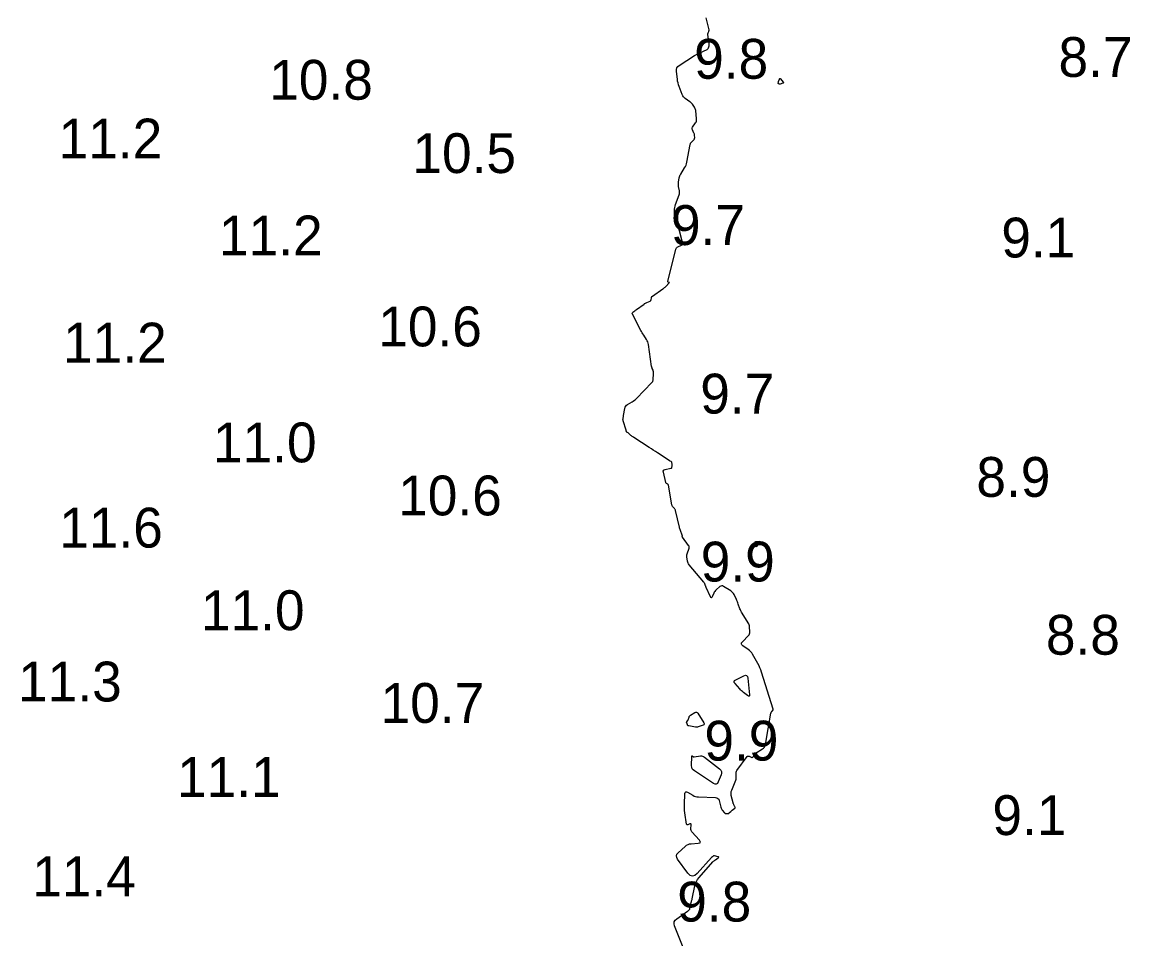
# Model space of a CAD drawing. Extents: x 1023796 to 1112670, y 656573 to 837340.
# Drawn here: x 1100633.8 to 1100772.9, y 688332.1 to 688447.2 of the extents above; entities that cross this region are included whole.
import ezdxf

# ---------------------------------------------------------------- set-up
doc = ezdxf.new("R2010")
doc.units = 0
doc.layers.add('V-CHAN-CONT-10FT', color=7, linetype='Continuous')
doc.layers.add('V-TOPO-SOUN', color=7, linetype='Continuous')

msp = doc.modelspace()

# ---------------------------------------------------------------- linework, layer by layer
at = {"layer": 'V-CHAN-CONT-10FT'}
msp.add_lwpolyline([(1100716.92, 688330.79), (1100715.75, 688333.71), (1100715.69, 688333.96), (1100715.71, 688334.2), (1100715.82, 688334.4), (1100716.01, 688334.58), (1100717.38, 688335.54), (1100717.41, 688335.56), (1100717.44, 688335.58), (1100717.46, 688335.6), (1100717.49, 688335.62), (1100717.6, 688335.7), (1100717.62, 688335.73), (1100717.64, 688335.75), (1100717.65, 688335.78), (1100717.66, 688335.82), (1100717.68, 688336.1), (1100717.69, 688336.16), (1100717.7, 688336.22), (1100717.71, 688336.28), (1100717.73, 688336.34), (1100717.86, 688336.75), (1100717.89, 688336.84), (1100717.91, 688336.93), (1100717.94, 688337.02), (1100717.96, 688337.11), (1100718.3, 688338.72), (1100718.38, 688339.01), (1100718.49, 688339.28), (1100718.64, 688339.53), (1100718.83, 688339.77), (1100720.57, 688341.72), (1100720.64, 688341.8), (1100720.71, 688341.87), (1100720.79, 688341.93), (1100720.87, 688341.99), (1100721.23, 688342.24), (1100721.28, 688342.29), (1100721.3, 688342.33), (1100721.27, 688342.36), (1100721.2, 688342.38), (1100720.75, 688342.48), (1100720.71, 688342.48), (1100720.68, 688342.48), (1100720.65, 688342.47), (1100720.61, 688342.45), (1100720.49, 688342.38), (1100720.46, 688342.36), (1100720.43, 688342.34), (1100720.4, 688342.31), (1100720.38, 688342.29), (1100718.58, 688340.26), (1100718.28, 688340.01), (1100717.99, 688339.93), (1100717.7, 688340.04), (1100717.43, 688340.31), (1100716.12, 688342.07), (1100716.01, 688342.29), (1100715.98, 688342.49), (1100716.05, 688342.69), (1100716.2, 688342.88), (1100717.09, 688343.68), (1100717.26, 688343.81), (1100717.44, 688343.91), (1100717.64, 688343.98), (1100717.85, 688344.01), (1100718.73, 688344.07), (1100718.91, 688344.11), (1100718.99, 688344.18), (1100718.98, 688344.29), (1100718.88, 688344.44), (1100717.92, 688345.51), (1100717.86, 688345.59), (1100717.82, 688345.69), (1100717.79, 688345.78), (1100717.79, 688345.89), (1100717.81, 688346.4), (1100717.81, 688346.46), (1100717.78, 688346.49), (1100717.74, 688346.5), (1100717.68, 688346.49), (1100717.41, 688346.39), (1100717.35, 688346.38), (1100717.31, 688346.39), (1100717.27, 688346.42), (1100717.26, 688346.48), (1100717.04, 688347.9), (1100717.01, 688348.16), (1100716.99, 688348.43), (1100716.98, 688348.69), (1100716.99, 688348.95), (1100717.05, 688350.3), (1100717.08, 688350.45), (1100717.15, 688350.53), (1100717.25, 688350.54), (1100717.39, 688350.48), (1100718.04, 688350.09), (1100718.2, 688350), (1100718.38, 688349.94), (1100718.55, 688349.9), (1100718.74, 688349.88), (1100720.9, 688349.8), (1100721.06, 688349.77), (1100721.19, 688349.7), (1100721.29, 688349.59), (1100721.35, 688349.44), (1100721.56, 688348.58), (1100721.59, 688348.48), (1100721.62, 688348.39), (1100721.67, 688348.31), (1100721.73, 688348.23), (1100722.03, 688347.87), (1100722.07, 688347.83), (1100722.12, 688347.81), (1100722.17, 688347.79), (1100722.23, 688347.79), (1100722.48, 688347.82), (1100722.54, 688347.82), (1100722.58, 688347.84), (1100722.63, 688347.87), (1100722.66, 688347.91), (1100722.81, 688348.07), (1100722.85, 688348.1), (1100722.88, 688348.14), (1100722.92, 688348.18), (1100722.97, 688348.21), (1100723.3, 688348.47), (1100723.34, 688348.51), (1100723.36, 688348.56), (1100723.36, 688348.61), (1100723.33, 688348.66), (1100723.2, 688348.89), (1100723.17, 688348.94), (1100723.14, 688349), (1100723.12, 688349.06), (1100723.1, 688349.13), (1100722.87, 688350.05), (1100722.84, 688350.23), (1100722.84, 688350.4), (1100722.87, 688350.57), (1100722.92, 688350.74), (1100723.44, 688352), (1100723.47, 688352.1), (1100723.5, 688352.2), (1100723.5, 688352.3), (1100723.5, 688352.4), (1100723.46, 688352.82), (1100723.46, 688352.92), (1100723.48, 688353.01), (1100723.52, 688353.1), (1100723.57, 688353.19), (1100724.88, 688354.94), (1100724.92, 688354.99), (1100724.98, 688355.01), (1100725.04, 688355.02), (1100725.1, 688355), (1100725.38, 688354.87), (1100725.44, 688354.85), (1100725.5, 688354.85), (1100725.56, 688354.88), (1100725.6, 688354.93), (1100725.78, 688355.2), (1100725.83, 688355.27), (1100725.88, 688355.33), (1100725.94, 688355.38), (1100726.01, 688355.42), (1100726.79, 688355.91), (1100726.93, 688356.02), (1100727.04, 688356.15), (1100727.11, 688356.29), (1100727.16, 688356.46), (1100727.85, 688360.41), (1100727.86, 688360.44), (1100727.87, 688360.46), (1100727.88, 688360.49), (1100727.89, 688360.52), (1100727.96, 688360.62), (1100727.97, 688360.64), (1100727.99, 688360.67), (1100728.01, 688360.69), (1100728.03, 688360.71), (1100728.11, 688360.81), (1100728.13, 688360.83), (1100728.14, 688360.85), (1100728.14, 688360.88), (1100728.14, 688360.91), (1100726.68, 688365.55), (1100726.58, 688365.82), (1100726.47, 688366.1), (1100726.35, 688366.36), (1100726.21, 688366.62), (1100725.54, 688367.81), (1100725.43, 688367.98), (1100725.3, 688368.13), (1100725.16, 688368.27), (1100725, 688368.39), (1100724.32, 688368.84), (1100724.19, 688368.96), (1100724.14, 688369.08), (1100724.17, 688369.22), (1100724.27, 688369.36), (1100725.02, 688370.15), (1100725.11, 688370.25), (1100725.17, 688370.37), (1100725.2, 688370.5), (1100725.2, 688370.64), (1100725.17, 688371.21), (1100725.15, 688371.35), (1100725.11, 688371.48), (1100725.06, 688371.61), (1100725, 688371.73), (1100724.23, 688372.95), (1100724.16, 688373.09), (1100724.08, 688373.23), (1100724.02, 688373.37), (1100723.96, 688373.51), (1100723.75, 688374.1), (1100723.7, 688374.25), (1100723.64, 688374.39), (1100723.58, 688374.54), (1100723.51, 688374.68), (1100723.22, 688375.28), (1100723.14, 688375.41), (1100723.04, 688375.54), (1100722.93, 688375.65), (1100722.8, 688375.75), (1100721.91, 688376.32), (1100721.79, 688376.37), (1100721.67, 688376.39), (1100721.55, 688376.36), (1100721.44, 688376.29), (1100720.96, 688375.88), (1100720.87, 688375.79), (1100720.79, 688375.69), (1100720.72, 688375.59), (1100720.66, 688375.48), (1100720.47, 688375.01), (1100720.42, 688374.92), (1100720.37, 688374.89), (1100720.31, 688374.92), (1100720.26, 688375.01), (1100719.73, 688376.16), (1100719.7, 688376.22), (1100719.68, 688376.28), (1100719.66, 688376.33), (1100719.64, 688376.39), (1100719.56, 688376.62), (1100719.54, 688376.68), (1100719.51, 688376.73), (1100719.48, 688376.78), (1100719.44, 688376.83), (1100717.58, 688379.04), (1100717.5, 688379.14), (1100717.44, 688379.25), (1100717.4, 688379.37), (1100717.37, 688379.5), (1100717.29, 688380.01), (1100717.28, 688380.14), (1100717.28, 688380.27), (1100717.31, 688380.39), (1100717.35, 688380.51), (1100717.55, 688381), (1100717.59, 688381.12), (1100717.59, 688381.24), (1100717.56, 688381.35), (1100717.5, 688381.46), (1100716.74, 688382.49), (1100716.73, 688382.51), (1100716.72, 688382.53), (1100716.72, 688382.55), (1100716.72, 688382.57), (1100716.73, 688382.66), (1100716.73, 688382.68), (1100716.73, 688382.7), (1100716.72, 688382.72), (1100716.72, 688382.75), (1100716.48, 688383.33), (1100716.44, 688383.44), (1100716.41, 688383.55), (1100716.37, 688383.65), (1100716.35, 688383.76), (1100715.88, 688385.83), (1100715.86, 688385.9), (1100715.83, 688385.96), (1100715.8, 688386.02), (1100715.75, 688386.08), (1100715.54, 688386.29), (1100715.5, 688386.35), (1100715.46, 688386.41), (1100715.43, 688386.48), (1100715.42, 688386.55), (1100714.97, 688389.03), (1100714.96, 688389.07), (1100714.94, 688389.1), (1100714.92, 688389.13), (1100714.88, 688389.15), (1100714.74, 688389.24), (1100714.7, 688389.26), (1100714.68, 688389.29), (1100714.66, 688389.32), (1100714.65, 688389.36), (1100714.34, 688390.67), (1100714.33, 688390.8), (1100714.36, 688390.89), (1100714.43, 688390.96), (1100714.55, 688391), (1100715.29, 688391.14), (1100715.33, 688391.16), (1100715.37, 688391.18), (1100715.39, 688391.21), (1100715.41, 688391.26), (1100715.44, 688391.45), (1100715.45, 688391.5), (1100715.45, 688391.55), (1100715.45, 688391.6), (1100715.45, 688391.65), (1100715.42, 688391.87), (1100715.41, 688391.9), (1100715.4, 688391.93), (1100715.37, 688391.96), (1100715.34, 688391.98), (1100715.19, 688392.04), (1100715.16, 688392.06), (1100715.12, 688392.08), (1100715.09, 688392.1), (1100715.05, 688392.12), (1100713.59, 688393.09), (1100713.34, 688393.26), (1100713.08, 688393.43), (1100712.83, 688393.6), (1100712.57, 688393.76), (1100710.62, 688395.01), (1100710.52, 688395.08), (1100710.43, 688395.14), (1100710.34, 688395.21), (1100710.25, 688395.28), (1100709.9, 688395.58), (1100709.81, 688395.65), (1100709.75, 688395.74), (1100709.69, 688395.84), (1100709.65, 688395.94), (1100709.29, 688397.1), (1100709.28, 688397.16), (1100709.27, 688397.21), (1100709.27, 688397.26), (1100709.28, 688397.32), (1100709.31, 688397.54), (1100709.32, 688397.6), (1100709.33, 688397.65), (1100709.34, 688397.71), (1100709.35, 688397.77), (1100709.49, 688398.67), (1100709.54, 688398.82), (1100709.61, 688398.96), (1100709.71, 688399.07), (1100709.84, 688399.17), (1100710.42, 688399.5), (1100710.56, 688399.59), (1100710.7, 688399.69), (1100710.83, 688399.8), (1100710.95, 688399.91), (1100712.91, 688401.92), (1100712.96, 688401.98), (1100713, 688402.05), (1100713.03, 688402.12), (1100713.04, 688402.2), (1100713.08, 688402.53), (1100713.08, 688402.61), (1100713.09, 688402.69), (1100713.09, 688402.77), (1100713.09, 688402.85), (1100713.1, 688403.22), (1100713.09, 688403.28), (1100713.08, 688403.34), (1100713.07, 688403.4), (1100713.04, 688403.46), (1100712.94, 688403.69), (1100712.92, 688403.75), (1100712.9, 688403.81), (1100712.88, 688403.87), (1100712.87, 688403.93), (1100712.46, 688406.69), (1100712.43, 688406.85), (1100712.38, 688407.01), (1100712.32, 688407.16), (1100712.23, 688407.31), (1100711.87, 688407.87), (1100711.78, 688408.02), (1100711.69, 688408.16), (1100711.61, 688408.31), (1100711.53, 688408.45), (1100710.46, 688410.51), (1100710.44, 688410.57), (1100710.44, 688410.63), (1100710.46, 688410.68), (1100710.51, 688410.73), (1100710.74, 688410.91), (1100710.8, 688410.95), (1100710.86, 688410.99), (1100710.92, 688411.04), (1100710.98, 688411.08), (1100711.92, 688411.76), (1100711.99, 688411.82), (1100712.08, 688411.87), (1100712.16, 688411.91), (1100712.25, 688411.95), (1100712.67, 688412.14), (1100712.72, 688412.17), (1100712.75, 688412.21), (1100712.78, 688412.26), (1100712.8, 688412.31), (1100712.84, 688412.55), (1100712.85, 688412.61), (1100712.88, 688412.66), (1100712.91, 688412.7), (1100712.96, 688412.74), (1100714.28, 688413.67), (1100714.35, 688413.73), (1100714.42, 688413.78), (1100714.49, 688413.84), (1100714.55, 688413.9), (1100714.89, 688414.23), (1100714.91, 688414.26), (1100714.93, 688414.28), (1100714.96, 688414.3), (1100714.98, 688414.33), (1100715.07, 688414.43), (1100715.09, 688414.45), (1100715.09, 688414.47), (1100715.08, 688414.48), (1100715.05, 688414.49), (1100714.94, 688414.53), (1100714.91, 688414.54), (1100714.9, 688414.56), (1100714.89, 688414.58), (1100714.89, 688414.61), (1100715.9, 688418.64), (1100715.94, 688418.74), (1100716, 688418.83), (1100716.07, 688418.9), (1100716.16, 688418.95), (1100716.63, 688419.16), (1100716.69, 688419.19), (1100716.73, 688419.24), (1100716.75, 688419.3), (1100716.74, 688419.38), (1100716.68, 688419.69), (1100716.66, 688419.77), (1100716.65, 688419.85), (1100716.63, 688419.93), (1100716.61, 688420.01), (1100716.35, 688420.95), (1100716.31, 688421.09), (1100716.26, 688421.23), (1100716.2, 688421.37), (1100716.14, 688421.5), (1100715.88, 688422.03), (1100715.82, 688422.17), (1100715.78, 688422.31), (1100715.75, 688422.45), (1100715.75, 688422.6), (1100715.75, 688423.48), (1100715.75, 688423.68), (1100715.78, 688423.87), (1100715.82, 688424.06), (1100715.88, 688424.25), (1100716.33, 688425.46), (1100716.36, 688425.59), (1100716.38, 688425.72), (1100716.38, 688425.85), (1100716.37, 688425.99), (1100716.26, 688426.52), (1100716.24, 688426.66), (1100716.23, 688426.79), (1100716.24, 688426.92), (1100716.25, 688427.06), (1100716.34, 688427.59), (1100716.37, 688427.72), (1100716.41, 688427.85), (1100716.46, 688427.97), (1100716.53, 688428.09), (1100717.01, 688428.85), (1100717.11, 688429.02), (1100717.19, 688429.19), (1100717.25, 688429.37), (1100717.29, 688429.56), (1100717.7, 688431.79), (1100717.73, 688431.88), (1100717.76, 688431.96), (1100717.81, 688432.03), (1100717.87, 688432.1), (1100718.16, 688432.38), (1100718.21, 688432.44), (1100718.24, 688432.5), (1100718.26, 688432.57), (1100718.27, 688432.64), (1100718.26, 688432.95), (1100718.25, 688433.02), (1100718.23, 688433.09), (1100718.21, 688433.17), (1100718.18, 688433.23), (1100717.98, 688433.63), (1100717.95, 688433.72), (1100717.94, 688433.81), (1100717.96, 688433.89), (1100718, 688433.98), (1100718.38, 688434.5), (1100718.45, 688434.61), (1100718.49, 688434.74), (1100718.51, 688434.87), (1100718.51, 688435), (1100718.4, 688436.06), (1100718.38, 688436.17), (1100718.35, 688436.28), (1100718.3, 688436.38), (1100718.24, 688436.47), (1100717.98, 688436.84), (1100717.91, 688436.93), (1100717.84, 688437.02), (1100717.76, 688437.09), (1100717.67, 688437.16), (1100717.09, 688437.58), (1100716.97, 688437.68), (1100716.87, 688437.8), (1100716.79, 688437.92), (1100716.72, 688438.06), (1100716.32, 688439.08), (1100716.24, 688439.3), (1100716.18, 688439.52), (1100716.13, 688439.75), (1100716.1, 688439.98), (1100715.98, 688440.98), (1100715.98, 688441.21), (1100716.04, 688441.41), (1100716.16, 688441.58), (1100716.34, 688441.73), (1100718.24, 688442.95), (1100718.4, 688443.05), (1100718.57, 688443.14), (1100718.74, 688443.23), (1100718.91, 688443.31), (1100719.82, 688443.72), (1100719.88, 688443.75), (1100719.93, 688443.8), (1100719.97, 688443.86), (1100720, 688443.92), (1100720.08, 688444.2), (1100720.1, 688444.28), (1100720.1, 688444.35), (1100720.11, 688444.42), (1100720.1, 688444.49), (1100719.94, 688445.62), (1100719.94, 688445.67), (1100719.94, 688445.72), (1100719.95, 688445.76), (1100719.97, 688445.81), (1100720.05, 688446), (1100720.06, 688446.05), (1100720.07, 688446.1), (1100720.07, 688446.15), (1100720.07, 688446.2), (1100719.72, 688447.69)], dxfattribs=at)
for points in [[(1100729.41, 688439.54), (1100729.39, 688439.51), (1100729.34, 688439.48), (1100729, 688439.38), (1100728.97, 688439.37), (1100728.94, 688439.37), (1100728.91, 688439.38), (1100728.89, 688439.39), (1100728.76, 688439.47), (1100728.75, 688439.48), (1100728.74, 688439.49), (1100728.74, 688439.51), (1100728.74, 688439.53), (1100728.78, 688439.61), (1100728.79, 688439.63), (1100728.8, 688439.65), (1100728.81, 688439.68), (1100728.81, 688439.7), (1100728.92, 688440.01), (1100728.94, 688440.05), (1100728.97, 688440.07), (1100729, 688440.06), (1100729.04, 688440.03), (1100729.38, 688439.63), (1100729.41, 688439.58)], [(1100726.47, 688381.98), (1100726.46, 688381.97), (1100726.46, 688381.97), (1100726.42, 688381.93), (1100726.41, 688381.93), (1100726.41, 688381.92), (1100726.41, 688381.92), (1100726.41, 688381.91), (1100726.41, 688381.88), (1100726.41, 688381.88), (1100726.41, 688381.87), (1100726.41, 688381.86), (1100726.4, 688381.86), (1100726.02, 688381.34), (1100725.97, 688381.29), (1100725.93, 688381.28), (1100725.91, 688381.31), (1100725.9, 688381.38), (1100725.85, 688381.88), (1100725.86, 688381.9), (1100725.86, 688381.91), (1100725.87, 688381.92), (1100725.88, 688381.92), (1100725.94, 688381.94), (1100725.96, 688381.94), (1100725.97, 688381.95), (1100725.99, 688381.95), (1100726, 688381.95), (1100726.45, 688381.98), (1100726.46, 688381.98)], [(1100725.11, 688362.53), (1100725.03, 688362.53), (1100724.92, 688362.6), (1100724.41, 688363.01), (1100724.28, 688363.11), (1100724.16, 688363.22), (1100724.04, 688363.34), (1100723.93, 688363.46), (1100723.34, 688364.11), (1100723.24, 688364.26), (1100723.22, 688364.38), (1100723.29, 688364.5), (1100723.43, 688364.59), (1100724.44, 688365.09), (1100724.64, 688365.16), (1100724.79, 688365.14), (1100724.89, 688365.02), (1100724.95, 688364.81), (1100725.15, 688362.72), (1100725.14, 688362.59)], [(1100718.61, 688358.65), (1100718.49, 688358.65), (1100718.37, 688358.66), (1100717.52, 688358.79), (1100717.47, 688358.81), (1100717.42, 688358.84), (1100717.39, 688358.88), (1100717.36, 688358.93), (1100717.27, 688359.2), (1100717.26, 688359.24), (1100717.26, 688359.27), (1100717.27, 688359.3), (1100717.29, 688359.33), (1100717.38, 688359.45), (1100717.4, 688359.48), (1100717.42, 688359.51), (1100717.44, 688359.54), (1100717.45, 688359.57), (1100717.57, 688359.91), (1100717.6, 688359.98), (1100717.64, 688360.04), (1100717.69, 688360.09), (1100717.75, 688360.13), (1100718.3, 688360.48), (1100718.41, 688360.53), (1100718.5, 688360.53), (1100718.59, 688360.49), (1100718.67, 688360.4), (1100719.42, 688359.19), (1100719.46, 688359.09), (1100719.46, 688359.01), (1100719.41, 688358.94), (1100719.32, 688358.89), (1100718.85, 688358.71), (1100718.73, 688358.67)], [(1100719.27, 688355.01), (1100719.39, 688354.96), (1100719.51, 688354.89), (1100721.4, 688353.4), (1100721.55, 688353.25), (1100721.64, 688353.07), (1100721.65, 688352.87), (1100721.6, 688352.66), (1100721.23, 688351.76), (1100721.12, 688351.58), (1100720.99, 688351.49), (1100720.83, 688351.49), (1100720.64, 688351.58), (1100718.23, 688353.15), (1100718.07, 688353.27), (1100717.96, 688353.43), (1100717.9, 688353.6), (1100717.88, 688353.8), (1100717.9, 688355), (1100717.91, 688355.03), (1100717.92, 688355.05), (1100717.94, 688355.05), (1100717.96, 688355.03), (1100718.07, 688354.95), (1100718.1, 688354.93), (1100718.13, 688354.92), (1100718.17, 688354.91), (1100718.2, 688354.91), (1100718.99, 688355.03), (1100719.13, 688355.03)]]:
    msp.add_lwpolyline(points, close=True, dxfattribs=at)

# ---------------------------------------------------------------- texts
at = {"layer": 'V-TOPO-SOUN'}
for s, p in [('9.8', (1100718.21, 688440.05)), ('8.7', (1100763.95, 688440.28)), ('10.8 ', (1100664.85, 688437.42)), ('11.2 ', (1100638.41, 688430.04)), ('10.5 ', (1100682.83, 688428.21)), ('9.7', (1100715.29, 688419.18)), ('11.2 ', (1100658.55, 688417.87)), ('9.1', (1100756.77, 688417.61)), ('10.6 ', (1100678.54, 688406.45)), ('11.2 ', (1100638.97, 688404.42)), ('9.7', (1100718.97, 688398.02)), ('11.0 ', (1100657.79, 688391.89)), ('8.9', (1100753.64, 688387.56)), ('10.6 ', (1100681.04, 688385.23)), ('11.6 ', (1100638.48, 688381.19)), ('9.9', (1100719.03, 688376.93)), ('11.0 ', (1100656.28, 688370.82)), ('8.8', (1100762.37, 688367.74)), ('11.3 ', (1100633.32, 688361.87)), ('10.7 ', (1100678.83, 688359.18)), ('9.9', (1100719.49, 688354.45)), ('11.1 ', (1100653.28, 688349.89)), ('9.1', (1100755.65, 688345.1)), ('11.4 ', (1100635.09, 688337.42)), ('9.8', (1100716.08, 688334.24))]:
    msp.add_text(s, height=5, dxfattribs=at).set_placement(p)

doc.saveas('drawing.dxf')
